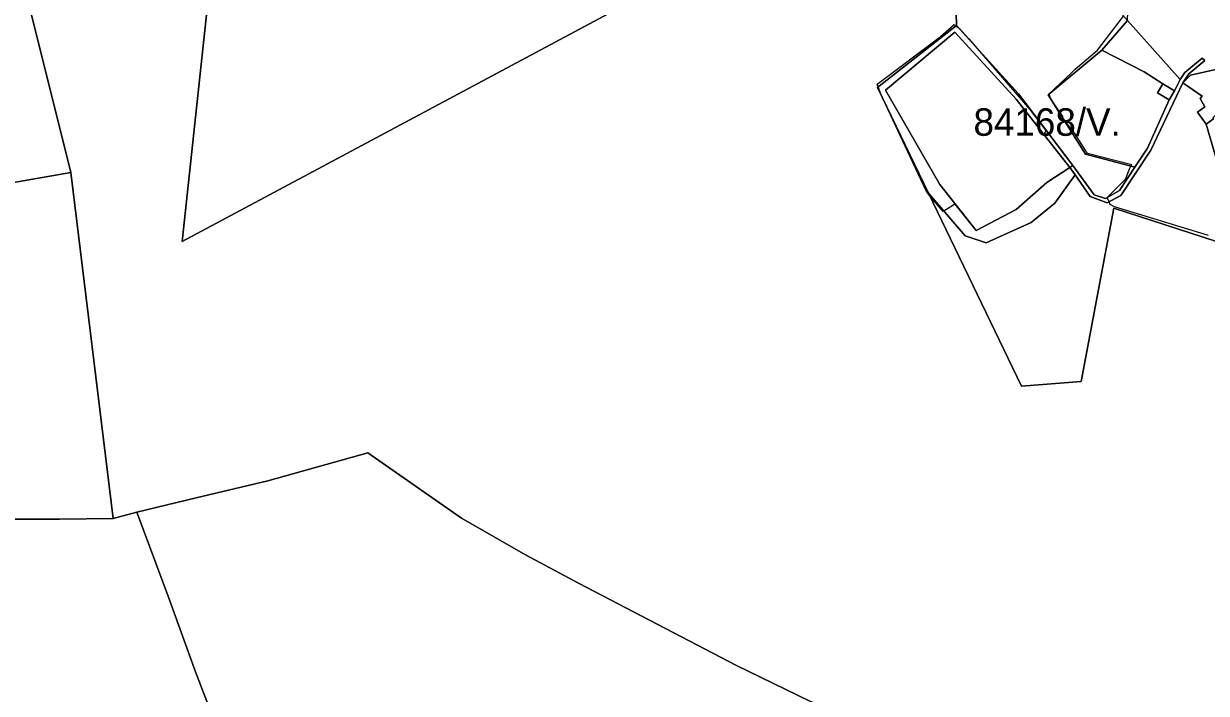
# Model space of a CAD drawing. Extents: x -477304 to -465429, y -1159113 to -1149210.
# Drawn here: x -473459 to -472814, y -1150753 to -1150388 of the extents above; entities that cross this region are included whole.
import ezdxf

# ---------------------------------------------------------------- set-up
doc = ezdxf.new("R2010")
doc.units = 0
for name, color, linetype in [('BPEJ_s', 7, 'Continuous'), ('ostatni_s', 7, 'Continuous'), ('PUPFL_s', 7, 'Continuous'), ('trav_porost_s', 7, 'Continuous')]:
    doc.layers.add(name, color=color, linetype=linetype)

msp = doc.modelspace()

# ---------------------------------------------------------------- linework, layer by layer
at = {"layer": 'BPEJ_s'}
for points in [[(-472813.11, -1150503.01), (-472864.25, -1150487.46), (-472866.59, -1150486.18), (-472867.22, -1150484.76), (-472868.27, -1150482.4), (-472868.3, -1150482.34), (-472858.28, -1150472.33), (-472855.94, -1150466.36), (-472855.3, -1150465.34), (-472854.82, -1150464.57), (-472878.95, -1150458.48), (-472885.98, -1150447.4), (-472891.37, -1150440.67), (-472891.95, -1150439.94), (-472892.03, -1150439.62), (-472892.37, -1150438.24), (-472897.35, -1150431.18), (-472898.98, -1150428.86), (-472899.11, -1150428.38), (-472899.8, -1150425.85), (-472887.98, -1150414.56), (-472885.77, -1150412.45), (-472873.62, -1150402.01), (-472859.43, -1150383.5)], [(-472813.11, -1150503.01), (-472864.25, -1150487.46), (-472866.59, -1150486.18), (-472867.22, -1150484.76), (-472868.27, -1150482.4), (-472868.3, -1150482.34), (-472858.28, -1150472.33), (-472855.94, -1150466.36), (-472855.3, -1150465.34), (-472854.82, -1150464.57), (-472878.95, -1150458.48), (-472885.98, -1150447.4), (-472891.37, -1150440.67), (-472891.95, -1150439.94), (-472892.03, -1150439.62), (-472892.37, -1150438.24), (-472897.35, -1150431.18), (-472898.98, -1150428.86), (-472899.11, -1150428.38), (-472899.8, -1150425.85), (-472887.98, -1150414.56), (-472885.77, -1150412.45), (-472873.62, -1150402.01), (-472859.43, -1150383.5)], [(-472951.61, -1150388.16), (-472950.72, -1150388.78), (-472949.44, -1150389.66), (-472948.84, -1150390.08), (-472943.73, -1150395.98), (-472910.48, -1150434.4), (-472901.75, -1150445.91), (-472902.39, -1150447.4), (-472902.93, -1150447.86), (-472888.58, -1150466.11), (-472901.16, -1150474.23), (-472917.79, -1150488.87), (-472939.63, -1150500.39), (-472951.05, -1150485.92), (-472951.82, -1150486.39), (-472957.27, -1150489.75), (-472957.69, -1150490.01), (-472965.03, -1150481.2), (-472966.74, -1150479.15), (-472971.3, -1150469.48), (-472979.87, -1150451.31), (-472988.9, -1150431.87), (-472991.88, -1150425.45), (-472993.12, -1150422.07), (-472993.47, -1150421.14), (-472993.68, -1150420.57), (-472959.28, -1150394.77), (-472951.61, -1150388.16)]]:
    msp.add_lwpolyline(points, dxfattribs=at)
msp.add_lwpolyline([(-472901.16, -1150474.23), (-472917.79, -1150488.87), (-472939.63, -1150500.39), (-472951.05, -1150485.92), (-472951.82, -1150486.39), (-472957.27, -1150489.75), (-472957.69, -1150490.01), (-472965.03, -1150481.2), (-472966.74, -1150479.15), (-472971.3, -1150469.48), (-472979.87, -1150451.31), (-472988.9, -1150431.87), (-472991.88, -1150425.45), (-472993.12, -1150422.07), (-472993.47, -1150421.14), (-472993.68, -1150420.57), (-472959.28, -1150394.77), (-472951.61, -1150388.16), (-472950.72, -1150388.78), (-472949.44, -1150389.66), (-472948.84, -1150390.08), (-472943.73, -1150395.98), (-472910.48, -1150434.4), (-472901.75, -1150445.91), (-472902.39, -1150447.4), (-472902.93, -1150447.86), (-472888.58, -1150466.11)], close=True, dxfattribs=at)
at = {"layer": 'ostatni_s'}
for points in [[(-472965.57, -1150480.07), (-472993.5, -1150422.37), (-472950.44, -1150388.56), (-472916.64, -1150425.96), (-472886.97, -1150465), (-472888.58, -1150466.11), (-472917.91, -1150428.8), (-472951.35, -1150392.2), (-472989, -1150423.92), (-472959.4, -1150475.35), (-472939.63, -1150500.39), (-472917.79, -1150488.87), (-472901.16, -1150474.23), (-472888.58, -1150466.11), (-472885.77, -1150470.09), (-472896.86, -1150485.39), (-472909.7, -1150495.95), (-472934.16, -1150507.15), (-472945.61, -1150503.34)], [(-472853.13, -1150465.92), (-472880, -1150458.7), (-472900.39, -1150426.35), (-472871.23, -1150402.05), (-472848.16, -1150413.83), (-472838.02, -1150420.5), (-472840.87, -1150425.34), (-472834.48, -1150429.11), (-472846.36, -1150455.48)], [(-472846.36, -1150455.48), (-472834.48, -1150429.11), (-472831.63, -1150424.27), (-472828.48, -1150418.08), (-472826.04, -1150414.28), (-472816.59, -1150406.39), (-472815.04, -1150407.77), (-472823.86, -1150415.04), (-472826.97, -1150419.83), (-472844.4, -1150456.56), (-472860.77, -1150481.35), (-472868.3, -1150485.33), (-472877.53, -1150481.89), (-472885.77, -1150470.09), (-472888.58, -1150466.11), (-472886.97, -1150465), (-472875.28, -1150481), (-472869.15, -1150482.9), (-472861.5, -1150478.6), (-472853.13, -1150465.92)], [(-472798.83, -1150427.93), (-472810.69, -1150439.02), (-472810.36, -1150439.47), (-472814.37, -1150442.39), (-472819.09, -1150435.91), (-472815.07, -1150432.98), (-472817.59, -1150428.46), (-472816.58, -1150427.1), (-472826.97, -1150419.83), (-472822.88, -1150415.64), (-472802.74, -1150411.14), (-472794.08, -1150409.12), (-472790.17, -1150425.91)], [(-472838.02, -1150420.5), (-472831.63, -1150424.27), (-472834.48, -1150429.11), (-472840.87, -1150425.34)]]:
    msp.add_lwpolyline(points, close=True, dxfattribs=at)
at = {"layer": 'PUPFL_s'}
for points in [[(-472742.83, -1150252.27), (-472868.8, -1150229.16), (-472864.45, -1150254.64), (-472854.89, -1150325), (-472897.2, -1150340.57), (-472857.28, -1150385.95), (-472871.23, -1150402.05), (-472900.39, -1150426.35), (-472880, -1150458.7), (-472853.13, -1150465.92), (-472861.5, -1150478.6), (-472869.15, -1150482.9), (-472875.28, -1150481), (-472886.97, -1150465), (-472916.64, -1150425.96), (-472950.44, -1150388.56), (-472954.25, -1150249.61), (-472894.79, -1150213.19), (-472866.51, -1150214.84), (-472826.88, -1150209.61), (-472791.27, -1150204.96)], [(-472954.25, -1150249.61), (-472950.44, -1150388.56), (-472993.5, -1150422.37), (-472965.57, -1150480.07), (-472915.04, -1150585.12), (-472882.38, -1150582.69), (-472864.58, -1150488.26), (-472732.67, -1150531.03)], [(-473356.27, -1150357.26), (-473372.37, -1150506.29), (-473089.87, -1150355.27)], [(-472678.91, -1150872.27), (-472841, -1150845.94), (-472872.13, -1150833.34), (-472907.25, -1150813.96), (-472932.61, -1150797.79), (-472944.53, -1150794.25), (-472978.44, -1150777.83), (-473030.34, -1150756.88), (-473070.28, -1150737.5), (-473156.38, -1150692.55), (-473185.29, -1150677.04), (-473220.08, -1150657.08), (-473271.18, -1150621.53), (-473325.75, -1150636.84), (-473364.66, -1150646.14), (-473397.11, -1150653.91), (-473409.97, -1150657.32), (-473433.05, -1150468.74), (-473457.21, -1150371.72)], [(-472732.67, -1150531.03), (-472864.58, -1150488.26), (-472882.38, -1150582.69), (-472915.04, -1150585.12), (-472965.57, -1150480.07), (-472945.61, -1150503.34), (-472934.16, -1150507.15), (-472909.7, -1150495.95), (-472896.86, -1150485.39), (-472885.77, -1150470.09), (-472877.53, -1150481.89), (-472868.3, -1150485.33), (-472860.77, -1150481.35), (-472844.4, -1150456.56), (-472826.97, -1150419.83), (-472816.58, -1150427.1), (-472817.59, -1150428.46), (-472815.07, -1150432.98), (-472819.09, -1150435.91), (-472814.37, -1150442.39), (-472807.75, -1150464.71)]]:
    msp.add_lwpolyline(points, dxfattribs=at)
for points in [[(-473143.68, -1150216.74), (-473059.06, -1150217.73), (-473089.87, -1150355.27), (-473372.37, -1150506.29), (-473356.27, -1150357.26), (-473345.87, -1150280.94), (-473331.02, -1150283.64), (-473290.83, -1150273.55), (-473236.91, -1150252.37), (-473151.02, -1150219.44)], [(-473472.21, -1150311.5), (-473457.21, -1150371.72), (-473433.05, -1150468.74), (-473477.8, -1150476.54), (-473517.25, -1150483.57), (-473524.38, -1150455.92), (-473560.74, -1150459.87), (-473565.24, -1150491.87), (-473570.9, -1150492.74), (-473569.26, -1150450.13), (-473567.47, -1150420.6), (-473576.08, -1150360.95), (-473535.17, -1150331.03)], [(-473517.25, -1150483.57), (-473477.8, -1150476.54), (-473433.05, -1150468.74), (-473409.97, -1150657.32), (-473439.26, -1150657.64), (-473518.66, -1150657.73), (-473558.69, -1150657.77), (-473598.66, -1150657.85), (-473587.55, -1150598.87), (-473580.08, -1150559.59), (-473573.28, -1150523.79), (-473570.9, -1150492.74), (-473565.24, -1150491.87), (-473569.27, -1150533.59), (-473518.05, -1150526.3)], [(-473185.29, -1150677.04), (-473156.38, -1150692.55), (-473070.28, -1150737.5), (-473030.34, -1150756.88), (-472978.44, -1150777.83), (-472944.53, -1150794.25), (-472932.61, -1150797.79), (-473149.34, -1150954.96), (-473319.81, -1150992.11), (-473303.62, -1150952.8), (-473294.13, -1150908.63), (-473289.61, -1150865.84), (-473290.39, -1150854.83), (-473334.07, -1150845.87), (-473338.82, -1150809.5), (-473364.99, -1150740.86), (-473379.78, -1150700.12), (-473397.11, -1150653.91), (-473364.66, -1150646.14), (-473325.75, -1150636.84), (-473271.18, -1150621.53), (-473220.08, -1150657.08)], [(-473444.73, -1150779.25), (-473505.2, -1150761.64), (-473562.53, -1150755.19), (-473598.66, -1150657.85), (-473558.69, -1150657.77), (-473518.66, -1150657.73), (-473439.26, -1150657.64), (-473409.97, -1150657.32), (-473397.11, -1150653.91), (-473379.78, -1150700.12), (-473364.99, -1150740.86), (-473338.82, -1150809.5), (-473334.07, -1150845.87), (-473393.64, -1150855)]]:
    msp.add_lwpolyline(points, close=True, dxfattribs=at)
at = {"layer": 'trav_porost_s'}
for points in [[(-472802.74, -1150411.14), (-472822.88, -1150415.64), (-472826.97, -1150419.83), (-472823.86, -1150415.04), (-472815.04, -1150407.77), (-472816.59, -1150406.39), (-472826.04, -1150414.28), (-472828.48, -1150418.08), (-472857.28, -1150385.95), (-472854.89, -1150325), (-472740.92, -1150317.93)], [(-472807.75, -1150464.71), (-472814.37, -1150442.39), (-472810.36, -1150439.47)]]:
    msp.add_lwpolyline(points, dxfattribs=at)
for points in [[(-472831.63, -1150424.27), (-472838.02, -1150420.5), (-472848.16, -1150413.83), (-472871.23, -1150402.05), (-472857.28, -1150385.95), (-472828.48, -1150418.08)], [(-472917.79, -1150488.87), (-472939.63, -1150500.39), (-472959.4, -1150475.35), (-472989, -1150423.92), (-472951.35, -1150392.2), (-472917.91, -1150428.8), (-472888.58, -1150466.11), (-472901.16, -1150474.23)]]:
    msp.add_lwpolyline(points, close=True, dxfattribs=at)

# ---------------------------------------------------------------- texts
at = {"layer": 'BPEJ_s'}
msp.add_text('84168/V.', height=15, dxfattribs=at).set_placement((-472941.13, -1150448.74))

doc.saveas('drawing.dxf')
